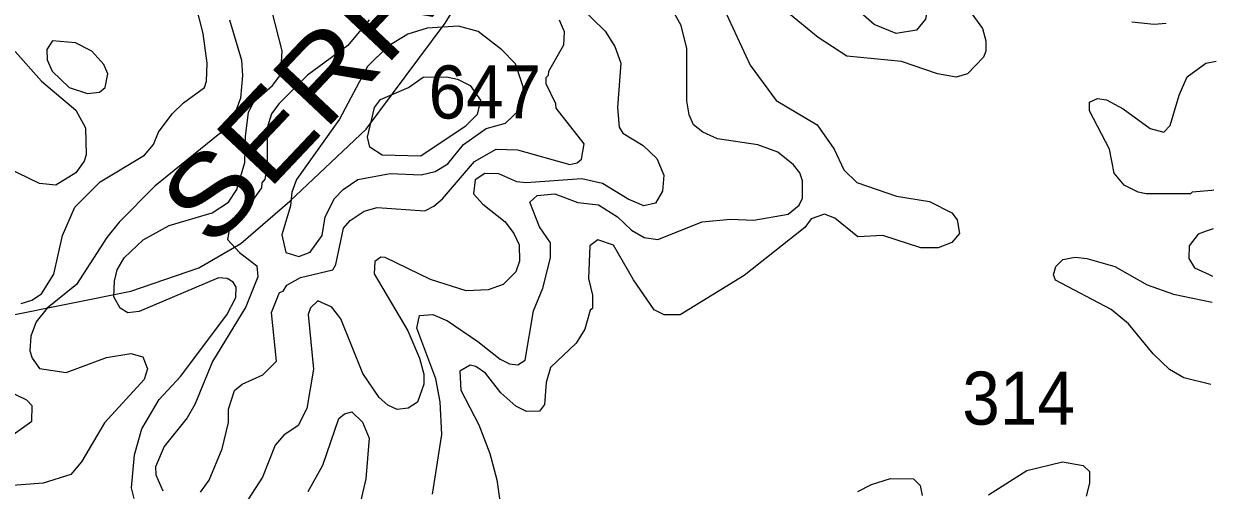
# Model space of a CAD drawing. Extents: x 763.2 to 816.8, y 7896.5 to 7952.7.
# Drawn here: x 812.873 to 816.463, y 7930.525 to 7931.931 of the extents above; entities that cross this region are included whole.
import ezdxf
from ezdxf.enums import TextEntityAlignment as Align

# ---------------------------------------------------------------- set-up
doc = ezdxf.new("R2010")
doc.units = 0
doc.header["$LTSCALE"] = 0.064
for name, color, linetype, lineweight in [('1', 7, 'Continuous', 25), ('2', 7, 'Continuous', 13), ('26', 7, 'Continuous', 25)]:
    doc.layers.add(name, color=color, linetype=linetype, lineweight=lineweight)
doc.layers.add('21', color=7, linetype='Continuous')

msp = doc.modelspace()

# ---------------------------------------------------------------- linework, layer by layer
at = {"layer": '1'}
for points in [[(813.913, 7931.9431), (813.8487, 7931.8651), (813.7272, 7931.7763), (813.6406, 7931.6898), (813.619, 7931.6598), (813.6052, 7931.617), (813.6054, 7931.5018), (813.5987, 7931.4626), (813.5896, 7931.4513), (813.5881, 7931.4366), (813.5516, 7931.3842), (813.4933, 7931.3209), (813.4859, 7931.2802), (813.5223, 7931.2416), (813.5739, 7931.2011), (813.5773, 7931.1684), (813.5414, 7931.0779), (813.4406, 7930.9124), (813.3873, 7930.7827), (813.3643, 7930.7433), (813.295, 7930.6569), (813.2687, 7930.5956), (813.2706, 7930.571), (813.2915, 7930.523)], [(813.405, 7930.5193), (813.4308, 7930.5546), (813.4696, 7930.6491), (813.4886, 7930.7287), (813.4891, 7930.7696), (813.5068, 7930.8256), (813.53, 7930.8443), (813.5929, 7930.873), (813.6331, 7930.9138), (813.6188, 7931.0606), (813.6428, 7931.1206), (813.654, 7931.125), (813.6649, 7931.1428), (813.7058, 7931.1663), (813.803, 7931.1887), (813.8126, 7931.2053), (813.8352, 7931.3147), (813.8554, 7931.3375), (813.8977, 7931.366), (813.9365, 7931.3766), (814.0798, 7931.3667), (814.1073, 7931.3808), (814.1334, 7931.4037), (814.2295, 7931.516), (814.2949, 7931.5529), (814.3598, 7931.5511), (814.5169, 7931.5071), (814.5395, 7931.5122), (814.5521, 7931.5224), (814.5601, 7931.5693), (814.4754, 7931.6762), (814.4744, 7931.6898), (814.4453, 7931.7499), (814.4454, 7931.7689), (814.4532, 7931.7764), (814.4541, 7931.7883), (814.4994, 7931.8675), (814.5007, 7931.9068), (814.4863, 7931.9422)]]:
    msp.add_lwpolyline(points, dxfattribs=at)
at = {"layer": '2'}
for points in [[(815.4336, 7931.9291), (815.3689, 7931.985), (815.3373, 7932.0025), (815.1888, 7932.0457), (815.1596, 7932.0647), (815.0842, 7932.1483), (815.0455, 7932.2046), (815.04, 7932.2424), (815.0538, 7932.2707), (815.0896, 7932.2808), (815.1212, 7932.2805), (815.2099, 7932.2306), (815.224, 7932.2145), (815.2834, 7932.1756), (815.4411, 7932.0967), (815.5717, 7932.0137), (815.5952, 7931.979), (815.5883, 7931.9445), (815.5611, 7931.9116), (815.5, 7931.9013)], [(814.2408, 7931.9076), (814.1817, 7931.9242), (814.087, 7931.9176), (814.0286, 7931.8997), (813.9694, 7931.8637), (813.908, 7931.8025), (813.8228, 7931.6438), (813.694, 7931.4618), (813.6797, 7931.4237), (813.6758, 7931.3821), (813.65, 7931.2947), (813.6612, 7931.2413), (813.7007, 7931.229), (813.7351, 7931.2424), (813.771, 7931.2928), (813.7802, 7931.3489), (813.8084, 7931.4046), (813.8346, 7931.4314), (813.8782, 7931.4611), (813.9761, 7931.4794), (814.0695, 7931.4757), (814.1114, 7931.4861), (814.15, 7931.5089), (814.1972, 7931.5675), (814.2649, 7931.6149), (814.3229, 7931.6315), (814.3665, 7931.6721), (814.3747, 7931.6973), (814.3762, 7931.7411), (814.3536, 7931.8101), (814.3121, 7931.8519)], [(813.1137, 7931.8077), (813.0778, 7931.8487), (813.0281, 7931.8734), (812.9592, 7931.88), (812.9418, 7931.8535), (812.9431, 7931.8221), (812.958, 7931.7885), (813.0092, 7931.7386), (813.0642, 7931.7207), (813.1004, 7931.7247), (813.1172, 7931.7392), (813.1257, 7931.7801)], [(814.1784, 7931.7639), (814.2164, 7931.7453), (814.2481, 7931.7009), (814.2382, 7931.657), (814.2014, 7931.6214), (814.068, 7931.5316), (813.9514, 7931.5348), (813.9144, 7931.5585), (813.9081, 7931.5894), (813.9291, 7931.6786), (813.9468, 7931.7026), (814.0311, 7931.7386), (814.0756, 7931.7695), (814.1456, 7931.7713)]]:
    msp.add_lwpolyline(points, close=True, dxfattribs=at)
for points in [[(812.8643, 7931.0878), (812.8966, 7931.0974), (812.9262, 7931.117), (812.9625, 7931.1758), (812.9895, 7931.2922), (813.0263, 7931.378), (813.1026, 7931.4541), (813.2356, 7931.5347), (813.2631, 7931.5671), (813.2786, 7931.6037), (813.3196, 7931.6595), (813.353, 7931.6929), (813.4164, 7931.739), (813.4231, 7931.7581), (813.4248, 7931.8125), (813.4128, 7931.9018), (813.3575, 7932.1184)], [(815.7281, 7931.9609), (815.7596, 7931.9165), (815.7699, 7931.8792), (815.7699, 7931.8484), (815.7632, 7931.8305), (815.7151, 7931.7797), (815.6806, 7931.7698), (815.624, 7931.7799), (815.5162, 7931.8175), (815.3513, 7931.8328), (815.2645, 7931.8896), (815.0084, 7932.1009)], [(814.9817, 7931.9754), (815.0597, 7931.8065), (815.1385, 7931.6998), (815.2621, 7931.6264), (815.313, 7931.5527), (815.3424, 7931.4909), (815.3816, 7931.452), (815.5004, 7931.4115), (815.6002, 7931.3955), (815.6674, 7931.3609), (815.6837, 7931.34), (815.6907, 7931.2984), (815.6672, 7931.2718), (815.6263, 7931.2553), (815.5741, 7931.2552), (815.4599, 7931.2927), (815.3848, 7931.2886), (815.3152, 7931.3454), (815.284, 7931.3566), (815.2438, 7931.3434), (815.2249, 7931.3172), (815.0416, 7931.1717), (814.8496, 7931.0533), (814.8013, 7931.0535), (814.771, 7931.0681), (814.7087, 7931.1595), (814.6483, 7931.2638), (814.6015, 7931.28), (814.5772, 7931.2617), (814.5737, 7931.1635), (814.5852, 7931.1127), (814.585, 7931.0725), (814.5786, 7931.0672), (814.5626, 7931.0102), (814.5365, 7930.9682), (814.4585, 7930.8946), (814.4456, 7930.8491), (814.4403, 7930.7828), (814.4258, 7930.7628)], [(814.5445, 7931.9862), (814.6238, 7931.9082), (814.6527, 7931.8628), (814.6703, 7931.8123), (814.6607, 7931.6786), (814.6656, 7931.6194), (814.6767, 7931.601), (814.7378, 7931.5642), (814.7793, 7931.5244), (814.8003, 7931.4748), (814.7959, 7931.4264), (814.7749, 7931.3899), (814.7395, 7931.382), (814.693, 7931.4026), (814.6156, 7931.4494)], [(813.4923, 7931.9432), (813.528, 7931.8214), (813.5315, 7931.7746), (813.525, 7931.7063), (813.5072, 7931.6573), (813.4624, 7931.6005), (813.267, 7931.441), (813.1602, 7931.3325), (813.123, 7931.2868), (813.0309, 7931.1449), (812.9427, 7931.074), (812.9101, 7931.0329), (812.894, 7930.9891), (812.8907, 7930.9447), (812.8975, 7930.9224), (812.92, 7930.8918), (813.0005, 7930.8793), (813.1214, 7930.9252), (813.1946, 7930.9366), (813.2307, 7930.9265), (813.2454, 7930.8912), (813.2352, 7930.8588), (813.1159, 7930.7284), (813.0466, 7930.6101), (813.0146, 7930.5726), (812.9307, 7930.5456), (812.8387, 7930.5389)], [(813.2047, 7930.4996), (813.1965, 7930.5323), (813.2064, 7930.6313), (813.2279, 7930.7103), (813.2797, 7930.7979), (813.3446, 7930.868), (813.4843, 7931.0537), (813.5113, 7931.1061), (813.5118, 7931.1365), (813.5028, 7931.1522), (813.485, 7931.1631), (813.4588, 7931.1646), (813.22, 7931.0633), (813.1861, 7931.0598), (813.1631, 7931.0736), (813.1439, 7931.1075), (813.1452, 7931.1554), (813.1534, 7931.189), (813.1744, 7931.2251), (813.2325, 7931.28), (813.3107, 7931.3225), (813.4401, 7931.361), (813.4887, 7931.3934), (813.5143, 7931.4315), (813.5381, 7931.5124), (813.5398, 7931.5921), (813.5497, 7931.6639), (813.5643, 7931.6942), (813.6213, 7931.7445), (813.6467, 7931.7777), (813.6511, 7931.8492), (813.6193, 7931.9711)], [(814.1036, 7930.5126), (814.1313, 7930.6927), (814.1264, 7930.7912), (814.1135, 7930.8603), (814.0563, 7931.0131), (814.0642, 7931.0518), (814.1043, 7931.055), (814.1482, 7931.0358), (814.2402, 7930.9736), (814.3075, 7930.9194), (814.3353, 7930.906), (814.3602, 7930.9024), (814.3825, 7930.9165), (814.4077, 7931.0654), (814.4354, 7931.1337), (814.4584, 7931.2258), (814.4583, 7931.271), (814.4253, 7931.3185), (814.3963, 7931.3928), (814.4187, 7931.4132), (814.4718, 7931.418), (814.5407, 7931.3918), (814.603, 7931.385), (814.6602, 7931.3489), (814.7032, 7931.3087), (814.7413, 7931.2868), (814.7823, 7931.2802), (814.9154, 7931.3341), (815.0008, 7931.3424), (815.0713, 7931.3393), (815.1748, 7931.3574), (815.2078, 7931.384), (815.2174, 7931.4054), (815.2177, 7931.4578), (815.2094, 7931.4819), (815.191, 7931.5054), (815.143, 7931.5438), (815.0829, 7931.5659), (814.962, 7931.5839), (814.9177, 7931.6042), (814.8899, 7931.6261), (814.8761, 7931.6565), (814.8691, 7931.6983), (814.8694, 7931.8561), (814.8527, 7931.9258), (814.8269, 7931.9713)], [(816.3133, 7931.932), (816.2768, 7931.9292), (816.2097, 7931.9359)], [(812.8464, 7931.8477), (812.9257, 7931.7581), (813.029, 7931.6705), (813.0579, 7931.6176), (813.0599, 7931.5354), (813.0546, 7931.517), (813.0295, 7931.4813), (812.9686, 7931.4445), (812.9196, 7931.4495), (812.8222, 7931.4966)], [(816.457, 7931.4295), (816.45, 7931.4288), (816.3909, 7931.423), (816.3863, 7931.4181), (816.2532, 7931.4181), (816.2289, 7931.4235), (816.1869, 7931.4448), (816.1565, 7931.4802), (816.1418, 7931.5531), (816.0824, 7931.6686), (816.0822, 7931.6945), (816.1059, 7931.7055), (816.1335, 7931.702), (816.1835, 7931.6748), (816.2645, 7931.6155), (816.3059, 7931.6042), (816.3254, 7931.6241), (816.352, 7931.7161), (816.3762, 7931.7709), (816.4327, 7931.8117), (816.4635, 7931.8181)], [(814.6156, 7931.4494), (814.5527, 7931.4636), (814.3855, 7931.451), (814.3578, 7931.4545), (814.3034, 7931.4789), (814.2613, 7931.4795), (814.2317, 7931.46), (814.2271, 7931.4183), (814.2547, 7931.3868), (814.3225, 7931.3336), (814.3487, 7931.2991), (814.3641, 7931.2641), (814.365, 7931.2148), (814.3545, 7931.1828), (814.3166, 7931.1449), (814.2711, 7931.1288), (814.2048, 7931.1258), (814.097, 7931.1601), (813.9611, 7931.2267), (813.9474, 7931.2272), (813.9293, 7931.2147), (813.928, 7931.1767), (814.0295, 7931.0055), (814.0641, 7930.9227), (814.0768, 7930.8746), (814.0771, 7930.8449), (814.0585, 7930.7902), (814.0305, 7930.772), (813.9972, 7930.7686), (813.9685, 7930.781), (813.9429, 7930.8046), (813.8934, 7930.8767), (813.8273, 7931.0415), (813.8003, 7931.0771), (813.7579, 7931.0956), (813.7355, 7931.0745), (813.7288, 7931.0541), (813.7453, 7930.8897), (813.7249, 7930.7709), (813.6985, 7930.7194), (813.6554, 7930.6904), (813.6298, 7930.6608), (813.5916, 7930.5639), (813.5475, 7930.4958)], [(816.455, 7931.3131), (816.4334, 7931.3053), (816.4091, 7931.2965), (816.3824, 7931.2617), (816.3813, 7931.2238), (816.3979, 7931.1948), (816.4421, 7931.1749), (816.4526, 7931.1702)], [(816.4472, 7930.8438), (816.3663, 7930.8638), (816.3226, 7930.8891), (816.2734, 7930.936), (816.1993, 7931.0264), (816.1473, 7931.07), (815.9793, 7931.1582), (815.9737, 7931.1741), (815.9807, 7931.1997), (816.0019, 7931.2207), (816.0389, 7931.2272), (816.0738, 7931.2238), (816.1585, 7931.1992), (816.2558, 7931.1439), (816.3346, 7931.1159), (816.4513, 7931.0919)], [(814.2342, 7930.8975), (814.2168, 7930.9019), (814.1858, 7930.8833), (814.1885, 7930.8261), (814.2425, 7930.7224), (814.2761, 7930.635), (814.2972, 7930.5559), (814.3088, 7930.4712)], [(814.4258, 7930.7628), (814.3868, 7930.7623), (814.3539, 7930.7784), (814.3089, 7930.8182), (814.2627, 7930.8773), (814.2342, 7930.8975)], [(812.8195, 7930.6776), (812.8963, 7930.7325), (812.8982, 7930.7791), (812.8821, 7930.7966), (812.8095, 7930.8318)], [(813.7729, 7930.6006), (813.8215, 7930.741), (813.8383, 7930.7552), (813.8604, 7930.7607), (813.8925, 7930.73), (813.9128, 7930.682)], [(813.9128, 7930.682), (813.9029, 7930.5593), (813.8867, 7930.4895)], [(815.7783, 7930.5104), (815.8933, 7930.5847), (816.0008, 7930.6108), (816.0633, 7930.5997), (816.0821, 7930.5817), (816.0821, 7930.5461), (816.0723, 7930.5067)], [(813.7294, 7930.5205), (813.7729, 7930.6006)], [(815.3839, 7930.5205), (815.4256, 7930.5424), (815.4827, 7930.5604), (815.5521, 7930.5589), (815.572, 7930.5391), (815.578, 7930.5093)]]:
    msp.add_lwpolyline(points, dxfattribs=at)
at = {"layer": '26'}
msp.add_lwpolyline([(812.8205, 7931.0496), (813.1944, 7931.1252), (813.3994, 7931.1949), (813.5265, 7931.2687), (813.6741, 7931.3958), (813.9037, 7931.6131), (814.1415, 7931.9328), (814.3096, 7932.2034), (814.3998, 7932.351), (814.5187, 7932.4904), (814.6663, 7932.6339), (815.0025, 7932.9168), (815.3223, 7933.2038), (815.789, 7933.5477)], dxfattribs=at)

# ---------------------------------------------------------------- texts
at = {"layer": '21', "width": 0.95}
for s, p in [('647', (814.0916, 7931.6454)), ('314', (815.6989, 7930.7224))]:
    msp.add_text(s, height=0.16, dxfattribs=at).set_placement(p)
at = {"layer": '26', "width": 1.15}
msp.add_text('SERRA DO CRUZEIRO', height=0.24, rotation=46.665, dxfattribs=at).set_placement((814.7973, 7932.6863), align=Align.CENTER)

doc.saveas('drawing.dxf')
